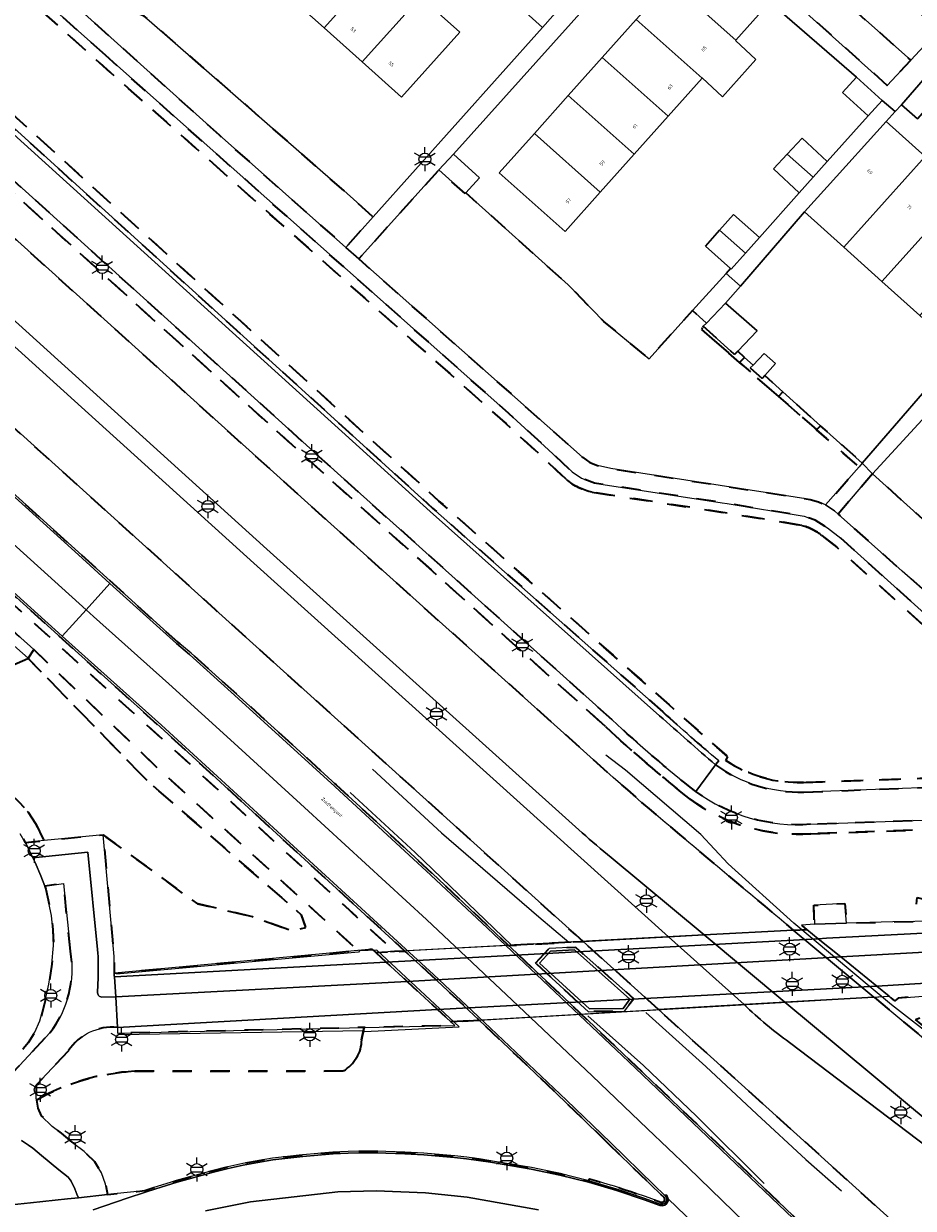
# Model space of a CAD drawing. Extents: x 105780 to 185197, y 477999 to 525027.
# Tile 121 of 562: x 106493 to 106587, y 479197 to 479322. Entities that reach past the tile are written whole.
import ezdxf
from ezdxf.enums import TextEntityAlignment as Align

# ---------------------------------------------------------------- set-up
doc = ezdxf.new("R2010")
doc.units = 0
doc.linetypes.add('XX-HIDDEN', pattern=[4, 2, -2])
for name, color, linetype, lineweight in [('B-GV-GR-MATERIAALGRENS-G', 252, 'XX-HIDDEN', 35), ('B-RO-IE-MEUBILAIR_WEGMEUBILAIR-S', 252, 'Continuous', 25), ('B-RO-IE-TERREINAFSCHEIDING_KUNSTMATIG_HEKWERK-G', 252, 'IE-TERREINAFSCHEIDING-KUNSTMATIG', 18), ('B-RO-IE-TERREINAFSCHEIDING_KUNSTMATIG_SCHUTTING-G', 252, 'IE-TERREINAFSCHEIDING-KUNSTMATIG-DICHT', 18), ('B-WE-GW-WATERGANG_SLOOT_INSTEEK-G', 252, 'Continuous', 30), ('B-WE-KW-KUNSTWERK-GV', 170, 'Continuous', 18), ('B-XX-KG-KADASTRAAL_BEBOUWING-G', 252, 'Continuous', 20), ('B1-WE-IE-MEUBILAIR_WEGMEUBILAIR-G', 7, 'Continuous', 18), ('B1-WE-OG-BEBOUWING-T18', 7, 'Continuous', 18), ('B1-WE-OG-TERREIN_ERF-GV', 252, 'Continuous', 18), ('B1-WE-OG-TOPOGRAFIE-T18', 10, 'Continuous', 18), ('B1-WE-VH-VERHARDING_ASFALT-GV', 252, 'Continuous', 18), ('B1-WE-VH-VERHARDING_BETON-GV', 252, 'Continuous', 18), ('B1-WE-VH-VERHARDING_BETONSTRAATSTEEN-GV', 252, 'Continuous', 18), ('B1-WE-VH-VERHARDING_OPEN-GV', 252, 'Continuous', 18), ('B1-WE-VH-VERHARDING_TEGEL-GV', 252, 'Continuous', 18)]:
    doc.layers.add(name, color=color, linetype=linetype, lineweight=lineweight)
doc.styles.add('NLCS-ISO', font='NLCS-ISO.ttf')
doc.styles.add('NLCS-ISO-M200-T18', font='NLCS-ISO.ttf', dxfattribs={"height": 0.36})
doc.linetypes.add('IE-TERREINAFSCHEIDING-KUNSTMATIG', pattern='A,4,[82,NLCS.SHX,S=0.75,R=90,X=0,Y=0],4,-2', length=10)
doc.linetypes.add('IE-TERREINAFSCHEIDING-KUNSTMATIG-DICHT', pattern='A,8,-1,[82,NLCS.SHX,S=0.75,R=90,X=0,Y=0],-1', length=10)

# ---------------------------------------------------------------- blocks, each defined once
blk = doc.blocks.new('B-SIE-WEG_LICHTMAST-SO')
at = {"ltscale": 0.1}
for p, q in [((0, 1.27), (0, 2.53)), ((-1.1, 0.63), (-2.19, 1.27)), ((1.1, 0.63), (2.19, 1.27)), ((-1.1, -0.63), (-2.19, -1.27)), ((0, -1.27), (0, -2.53)), ((1.1, -0.63), (2.19, -1.27))]:
    blk.add_line(p, q, dxfattribs=at)
at = {"flags": 128}
for points in [[(-1.16, 0.5), (1.16, 0.5)], [(-1.16, -0.5), (1.16, -0.5)]]:
    blk.add_lwpolyline(points, dxfattribs=at)
at = {"ltscale": 0.1}
blk.add_circle((0, 0), 1.27, dxfattribs=at)
at = {"style": 'NLCS-ISO'}
blk.add_attdef('TYPE', text='', height=1.8, dxfattribs=at).set_placement((0, 2.53), align=Align.BOTTOM_CENTER)

msp = doc.modelspace()

# ---------------------------------------------------------------- linework, layer by layer
at = {"layer": 'B-GV-GR-MATERIAALGRENS-G', "flags": 128}
for points in [[(106501.86, 479319), (106492.891, 479327.043), (106444.93, 479370.05), (106441.22, 479373.28), (106440.38, 479373.76), (106438.2, 479374.53), (106432.19, 479376.19), (106430.65, 479376.87), (106429.76, 479377.48), (106417.24, 479388.523), (106412.507, 479387.223), (106413.014, 479386.803), (106448.975, 479354.193)], [(106388.398, 479371.053), (106388.561, 479370.906), (106387.391, 479369.615), (106386.274, 479368.381), (106453.259, 479307.9), (106476.054, 479287.269), (106482.763, 479281.196), (106499, 479266.499), (106509.497, 479256.998), (106510.902, 479255.835), (106516.033, 479251.209), (106521.149, 479246.565), (106526.247, 479241.903), (106531.33, 479237.223), (106536.396, 479232.525), (106542.364, 479226.919), (106544.451, 479224.937), (106552.311, 479225.36)], [(106552.311, 479225.36), (106551.548, 479226.049), (106513.495, 479260.407), (106482.9, 479288.036), (106448.772, 479319.025), (106436.509, 479330.028), (106419.922, 479344.856), (106405.169, 479358.245), (106389.107, 479371.117), (106389.013, 479371.183)], [(106550.521, 479274.198), (106547.999, 479276.588), (106543.801, 479280.417), (106501.194, 479318.254), (106444.268, 479369.301)], [(106444.268, 479369.301), (106501.194, 479318.254), (106543.801, 479280.417), (106547.999, 479276.588), (106550.521, 479274.198)], [(106613.699, 479237.25), (106603.928, 479246.019), (106579.55, 479267.98), (106578.12, 479269.07), (106576.82, 479269.89), (106575.69, 479270.3), (106567.54, 479271.64), (106567.022, 479271.72), (106553.54, 479273.8), (106552.15, 479274.3), (106551.15, 479274.98), (106548.68, 479277.32), (106544.47, 479281.16), (106501.86, 479319)], [(106488.642, 479315.866), (106537.091, 479271.898), (106561.424, 479250.352), (106564.478, 479247.622), (106567.612, 479244.874), (106567.395, 479244.483)], [(106567.395, 479244.483), (106567.612, 479244.874), (106564.478, 479247.622), (106561.424, 479250.352), (106537.091, 479271.898), (106488.642, 479315.866)], [(106476.14, 479314.221), (106522.888, 479271.988), (106555.5, 479242.698), (106556.993, 479241.379), (106558.507, 479240.05)], [(106487.97, 479315.125), (106536.419, 479271.157), (106560.75, 479249.613)], [(106554.695, 479248.064), (106525.698, 479274.106), (106484.304, 479311.514)], [(106484.304, 479311.514), (106525.698, 479274.106), (106554.695, 479248.064)], [(106555.378, 479248.794), (106526.366, 479274.85), (106484.974, 479312.256)], [(106575.436, 479269.328), (106566.869, 479270.732), (106553.292, 479272.826)], [(106553.292, 479272.826), (106566.869, 479270.732), (106575.436, 479269.328)], [(106575.611, 479242.148), (106598.302, 479242.968), (106602.603, 479243.056), (106606.726, 479242.264), (106602.489, 479245.967), (106578.911, 479267.21), (106577.549, 479268.248)], [(106577.549, 479268.248), (106578.911, 479267.21), (106602.489, 479245.967), (106606.726, 479242.264), (106602.603, 479243.056), (106598.302, 479242.968), (106575.611, 479242.148)], [(106506.269, 479242.353), (106493.686, 479255.284), (106491.988, 479254.526)], [(106482.921, 479248.928), (106490.543, 479242.181), (106491.628, 479241.17), (106492.701, 479240.129), (106493.73, 479238.97), (106494.525, 479237.781), (106495.376, 479236.014), (106501.608, 479236.64), (106511.577, 479229.337), (106517.395, 479227.976), (106521.484, 479226.51), (106523.033, 479226.821), (106522.554, 479228.18), (106506.269, 479242.353)], [(106566.643, 479244.444), (106566.321, 479244.012)], [(106575.644, 479241.149), (106598.338, 479241.969)], [(106599.06, 479238.548), (106576.342, 479237.743)], [(106599.104, 479237.549), (106576.377, 479236.744)], [(106576.377, 479236.744), (106599.104, 479237.549)], [(106574.526, 479226.556), (106575.937, 479226.632), (106575.374, 479227.087), (106576.757, 479227.17), (106576.682, 479229.185), (106579.979, 479229.369), (106580.132, 479227.28), (106585.051, 479227.429), (106587.358, 479227.484), (106587.596, 479230.001), (106590.82, 479229.176), (106610.188, 479229.125), (106613.472, 479228.103), (106613.478, 479228.254), (106616.168, 479228.373), (106616.464, 479228.644), (106612.893, 479231.907), (106609.587, 479234.865)], [(106498.162, 479224.325), (106497.441, 479231.486), (106495.448, 479231.203)], [(106495.448, 479231.203), (106495.562, 479230.897), (106496.157, 479228.108), (106496.274, 479226.997), (106496.32, 479226.563), (106496.379, 479224.944), (106496.212, 479222.968), (106495.885, 479220.856), (106495.438, 479218.797), (106494.929, 479216.96), (106494.422, 479215.791), (106493.708, 479214.661), (106493.208, 479214.049), (106490.833, 479211.141), (106487.666, 479207.603), (106487.627, 479207.489), (106487.842, 479207.221), (106488.011, 479207.182), (106488.683, 479207.882), (106495.988, 479215.699)], [(106636.669, 479183.809), (106636.374, 479182.844), (106634.482, 479176.657), (106613.173, 479195.664), (106587.448, 479217.102), (106589.98, 479218.167), (106587.786, 479219.552), (106585.606, 479219.369), (106585.257, 479219.095), (106584.654, 479219.582), (106583.023, 479219.487), (106610.997, 479196.202)], [(106555.054, 479203.945), (106550.411, 479208.42), (106545.746, 479212.874), (106541.334, 479217.047), (106538.354, 479216.873), (106538.767, 479216.492), (106529.202, 479216.271), (106529.139, 479215.995), (106528.908, 479214.974)], [(106528.908, 479214.974), (106529.139, 479215.995), (106529.202, 479216.271), (106503.151, 479215.667), (106503.134, 479215.924), (106503.137, 479216.265)], [(106497.947, 479213.808), (106494.538, 479210.167), (106494.538, 479208.822), (106494.576, 479208.6)], [(106504.937, 479211.638), (106526.995, 479211.674)], [(106526.995, 479211.674), (106504.937, 479211.638)], [(106494.576, 479208.6), (106494.722, 479207.758), (106495.089, 479206.951), (106496.226, 479205.813), (106497.18, 479205.116), (106498.391, 479204.089), (106499.602, 479203.172), (106500.702, 479202.107), (106501.436, 479200.897), (106501.877, 479199.722), (106502.073, 479198.624), (106505.219, 479198.956), (106506.03, 479199.041), (106506.963, 479199.354), (106508.241, 479199.751), (106509.385, 479200.1), (106510.535, 479200.432), (106511.689, 479200.748), (106513.238, 479201.166), (106514.798, 479201.545), (106516.365, 479201.887), (106517.941, 479202.19), (106519.524, 479202.455), (106521.111, 479202.65), (106522.702, 479202.82), (106524.294, 479202.964), (106525.889, 479203.082), (106527.486, 479203.174), (106529.492, 479203.2), (106531.498, 479203.177), (106533.503, 479203.106), (106535.506, 479202.987), (106537.505, 479202.819), (106538.771, 479202.698), (106540.035, 479202.553), (106541.296, 479202.385), (106542.554, 479202.194), (106543.808, 479201.98), (106546.868, 479201.462), (106549.905, 479200.823), (106552.915, 479200.063), (106553.002, 479200.266), (106553.995, 479199.986), (106554.055, 479199.968), (106554.194, 479199.929), (106554.519, 479199.831), (106555.224, 479199.62), (106555.38, 479199.573), (106555.63, 479199.494), (106556.273, 479199.29), (106556.561, 479199.199), (106556.765, 479199.131), (106557.369, 479198.929), (106557.736, 479198.807), (106557.862, 479198.762), (106557.931, 479198.739), (106558.904, 479198.396), (106560.545, 479197.812), (106560.7, 479197.799), (106560.841, 479197.865), (106560.93, 479197.993), (106560.944, 479198.148), (106560.878, 479198.289), (106559.677, 479199.448), (106555.054, 479203.945)]]:
    msp.add_lwpolyline(points, dxfattribs=at)
for points in [[(106447.842, 479302.013), (106380.871, 479362.503), (106381.597, 479360.795), (106451, 479298.112), (106509.012, 479245.724), (106532.408, 479224.289), (106533.486, 479224.347), (106507.628, 479248.038), (106499, 479255.784)], [(106451, 479298.112), (106381.597, 479360.795), (106383.824, 479354.746), (106450.164, 479295.769), (106494.298, 479256.195), (106507.331, 479243.721), (106528.536, 479224.416), (106530.025, 479224.554), (106530.429, 479224.182), (106532.408, 479224.289), (106509.012, 479245.724)], [(106565.948, 479337.197), (106565.049, 479337.983), (106563.74, 479336.53), (106562.683, 479335.356), (106584.455, 479315.819), (106586.93, 479318.48)], [(106512.274, 479317.624), (106505.97, 479323.14), (106504.55, 479323.72), (106502.968, 479325.159), (106502.781, 479324.951), (106500.537, 479326.967), (106500.736, 479327.189), (106500.45, 479327.45), (106501.01, 479328.05), (106497.388, 479332.013), (106494.109, 479328.389), (106513.87, 479310.58), (106527.258, 479298.698), (106530.135, 479301.915), (106527.033, 479304.71)], [(106440.664, 479287.156), (106431.169, 479295.751), (106410.258, 479314.75), (106409, 479315.793), (106408.112, 479316.35), (106407.426, 479316.433), (106406.639, 479316.006), (106405.769, 479315.017), (106401.973, 479310.705), (106403.872, 479309.039), (106407.706, 479313.322), (106408.265, 479313.344), (106444.587, 479280.755), (106462.118, 479264.934), (106477.609, 479251.141), (106489.223, 479240.736), (106491.286, 479238.775), (106492.177, 479237.771), (106492.862, 479236.747), (106493.398, 479235.815), (106495.376, 479236.014), (106494.525, 479237.781), (106493.73, 479238.97), (106492.701, 479240.129), (106491.628, 479241.17), (106490.543, 479242.181), (106482.921, 479248.928), (106479.363, 479252.083), (106473.05, 479257.765)], [(106539.93, 479304.472), (106539.846, 479304.38), (106537.094, 479306.886), (106528.63, 479297.48), (106552.26, 479276.53), (106553.04, 479275.98), (106553.85, 479275.65), (106555.24, 479275.34), (106576.32, 479272.07), (106577.19, 479271.82), (106577.938, 479271.487), (106581.472, 479275.507), (106576.988, 479279.428), (106572.948, 479282.959), (106568.852, 479286.54), (106564.88, 479290.012), (106565, 479290.36), (106565.339, 479290.71), (106565.331, 479290.717), (106563.88, 479292.021), (106559.29, 479286.94), (106554.52, 479290.86), (106550.76, 479294.73)], [(106449.225, 479294.518), (106448.159, 479293.973), (106491.988, 479254.526), (106493.686, 479255.284)], [(106569.37, 479287.082), (106568.658, 479287.723), (106568.33, 479287.38), (106565, 479290.36), (106564.88, 479290.012), (106568.852, 479286.54)], [(106571.509, 479285.158), (106571.23, 479284.85), (106569.97, 479285.96), (106570.27, 479286.272), (106569.37, 479287.082), (106568.852, 479286.54), (106572.948, 479282.959), (106573.413, 479283.445)], [(106573.413, 479283.445), (106572.948, 479282.959), (106576.988, 479279.428), (106577.401, 479279.86)], [(106577.401, 479279.86), (106576.988, 479279.428), (106581.472, 479275.507), (106581.808, 479275.896)], [(106594.88, 479263.97), (106582.898, 479274.779), (106579.264, 479270.514), (106586.04, 479264.48), (106605.408, 479247.553), (106610.502, 479243.148), (106611.726, 479244.469), (106619.167, 479252.673), (106616.49, 479255.068), (106611.615, 479249.62), (106607.94, 479253.03)], [(106494.298, 479256.195), (106493.686, 479255.284), (106506.269, 479242.353), (106522.554, 479228.18), (106523.033, 479226.821), (106521.484, 479226.51), (106517.395, 479227.976), (106511.577, 479229.337), (106501.608, 479236.64), (106502.782, 479223.756), (106502.779, 479222.014), (106502.809, 479222.017), (106524.036, 479223.973), (106528.536, 479224.416), (106507.331, 479243.721)], [(106560.288, 479218.156), (106552.311, 479225.36), (106544.451, 479224.937), (106544.764, 479224.639), (106552.809, 479217.034), (106557.308, 479212.78), (106572.085, 479198.69), (106575.37, 479195.558), (106587.897, 479183.225), (106587.746, 479183.065), (106612.479, 479167.672), (106613.814, 479169.851), (106588.07, 479193.05)], [(106530.429, 479224.182), (106531.505, 479223.189), (106533.73, 479221.137), (106536.949, 479218.169), (106538.354, 479216.873), (106541.334, 479217.047), (106540.726, 479217.621), (106540.279, 479218.043), (106536.356, 479221.717), (106533.486, 479224.347), (106532.408, 479224.289)], [(106547.303, 479223.057), (106548.735, 479224.624), (106551.506, 479224.766), (106557.679, 479219.296), (106556.686, 479217.991), (106552.882, 479217.938)]]:
    msp.add_lwpolyline(points, close=True, dxfattribs=at)
for points in [[(106553.292, 479272.826, -0.1262659), (106550.521, 479274.198)], [(106550.521, 479274.198, 0.1262659), (106553.292, 479272.826)], [(106577.549, 479268.248, 0.1079925), (106575.436, 479269.328)], [(106575.436, 479269.328, -0.1079925), (106577.549, 479268.248)], [(106560.75, 479249.613, 0.0097569), (106566.643, 479244.444)], [(106563.625, 479240.401, -0.0216337), (106554.695, 479248.064)], [(106554.695, 479248.064, 0.0216337), (106563.625, 479240.401)], [(106564.215, 479241.208, -0.0214948), (106555.378, 479248.794)], [(106566.321, 479244.012, 0.1670322), (106575.644, 479241.149)], [(106567.395, 479244.483, 0.1561385), (106575.611, 479242.148)], [(106575.611, 479242.148, -0.1561385), (106567.395, 479244.483)], [(106576.377, 479236.744, -0.1777734), (106563.625, 479240.401)], [(106563.625, 479240.401, 0.1777734), (106576.377, 479236.744)], [(106576.342, 479237.743, -0.1781875), (106564.215, 479241.208)], [(106558.507, 479240.05, 0.0017319), (106574.526, 479226.556)], [(106495.988, 479215.699, 0.21168), (106498.162, 479224.325)], [(106503.137, 479216.265, 0.281214), (106497.947, 479213.808)], [(106526.995, 479211.674, 0.2560811), (106528.908, 479214.974)], [(106528.908, 479214.974, -0.2560811), (106526.995, 479211.674)], [(106494.576, 479208.6, -0.1197814), (106504.937, 479211.638)], [(106504.937, 479211.638, 0.1197814), (106494.576, 479208.6)]]:
    msp.add_lwpolyline(points, format="xyb", dxfattribs=at)
at = {"layer": 'B-RO-IE-TERREINAFSCHEIDING_KUNSTMATIG_HEKWERK-G', "flags": 128}
msp.add_lwpolyline([(106503.263, 479215.518), (106529.101, 479215.938), (106529.24, 479215.831), (106539.236, 479216.334), (106530.515, 479224.427), (106528.714, 479224.36), (106528.584, 479224.213), (106503.022, 479221.898)], dxfattribs=at)
at = {"layer": 'B-RO-IE-TERREINAFSCHEIDING_KUNSTMATIG_SCHUTTING-G', "flags": 128}
for points in [[(106613.513, 479227.557), (106613.56, 479227.829), (106613.472, 479228.103), (106587.358, 479227.484), (106585.051, 479227.429), (106580.132, 479227.28), (106576.757, 479227.17), (106575.374, 479227.087), (106575.937, 479226.632), (106577.148, 479225.652), (106578.032, 479225.7)], [(106531.505, 479223.189), (106577.148, 479225.652), (106575.937, 479226.632), (106574.526, 479226.556), (106565.105, 479226.049), (106530.429, 479224.182)], [(106530.429, 479224.182), (106530.025, 479224.554), (106528.536, 479224.416), (106524.036, 479223.973), (106502.809, 479222.017), (106502.779, 479222.014), (106502.78, 479221.734), (106502.816, 479221.625), (106531.505, 479223.189)], [(106547.303, 479223.057), (106552.882, 479217.938), (106556.686, 479217.991), (106557.679, 479219.296), (106551.506, 479224.766), (106548.735, 479224.624)], [(106547.727, 479223.076), (106548.873, 479224.33), (106551.399, 479224.46), (106557.272, 479219.257), (106556.536, 479218.289), (106552.997, 479218.24)], [(106613.85, 479221.738), (106613.823, 479222.028), (106613.809, 479222.363), (106613.81, 479222.517), (106583.343, 479220.642), (106584.654, 479219.582), (106585.257, 479219.095), (106585.606, 479219.369), (106587.786, 479219.552)], [(106536.949, 479218.169), (106538.354, 479216.873), (106584.654, 479219.582), (106583.343, 479220.642)], [(106536.949, 479218.169), (106503.137, 479216.265), (106503.134, 479215.924), (106503.151, 479215.667), (106529.202, 479216.271), (106538.767, 479216.492), (106538.354, 479216.873)]]:
    msp.add_lwpolyline(points, close=True, dxfattribs=at)
at = {"layer": 'B-WE-GW-WATERGANG_SLOOT_INSTEEK-G', "flags": 128}
msp.add_lwpolyline([(106383.824, 479354.746), (106379.788, 479354.665), (106447.685, 479293.421), (106448.159, 479293.973), (106449.225, 479294.518), (106493.686, 479255.284), (106494.298, 479256.195), (106450.164, 479295.769)], close=True, dxfattribs=at)
at = {"layer": 'B-WE-KW-KUNSTWERK-GV', "flags": 128}
msp.add_lwpolyline([(106530.429, 479224.182), (106531.505, 479223.189), (106533.73, 479221.137), (106536.949, 479218.169), (106538.354, 479216.873), (106541.639, 479217.065), (106551.903, 479217.666), (106560.288, 479218.156), (106569.346, 479218.686), (106573.645, 479218.938), (106583.023, 479219.487), (106584.654, 479219.582), (106583.343, 479220.642), (106579.529, 479223.727), (106577.148, 479225.652), (106575.937, 479226.632), (106574.526, 479226.556), (106565.105, 479226.049), (106561.357, 479225.847), (106552.311, 479225.36), (106544.451, 479224.937), (106533.811, 479224.364), (106532.408, 479224.289)], close=True, dxfattribs=at)
at = {"layer": 'B-XX-KG-KADASTRAAL_BEBOUWING-G', "flags": 128}
for points in [[(106531.15, 479328.796), (106527.142, 479332.398), (106520.952, 479325.511), (106524.96, 479321.909)], [(106565.219, 479330.979), (106561.504, 479326.813), (106568.463, 479320.609), (106572.033, 479324.614), (106572.177, 479324.775)], [(106535.158, 479325.194), (106531.15, 479328.796), (106524.96, 479321.909), (106528.968, 479318.307)], [(106561.504, 479326.813), (106557.923, 479322.796), (106564.881, 479316.592), (106564.894, 479316.607), (106567.044, 479314.602), (106570.577, 479318.564), (106568.427, 479320.568), (106568.463, 479320.609)], [(106535.158, 479325.194), (106528.968, 479318.307), (106533.125, 479314.572), (106539.314, 479321.459)], [(106557.923, 479322.796), (106554.341, 479318.779), (106561.3, 479312.575), (106564.881, 479316.592)], [(106554.341, 479318.779), (106550.76, 479314.762), (106557.718, 479308.558), (106561.3, 479312.575)], [(106581.206, 479316.699), (106579.722, 479315.07), (106582.429, 479312.603), (106583.913, 479314.231)], [(106588.251, 479316.418), (106585.938, 479313.774), (106587.64, 479312.283), (106589.954, 479314.926)], [(106550.76, 479314.762), (106547.178, 479310.745), (106554.137, 479304.541), (106557.718, 479308.558)], [(106588.46, 479308.3), (106584.326, 479312.018), (106578.113, 479305.112), (106575.721, 479302.453), (106579.855, 479298.735)], [(106547.178, 479310.745), (106543.464, 479306.579), (106550.423, 479300.375), (106554.137, 479304.541)], [(106573.889, 479308.56), (106576.633, 479306.114), (106578.11, 479307.772), (106575.458, 479310.244)], [(106538.617, 479308.559), (106537.094, 479306.886), (106539.846, 479304.38), (106539.93, 479304.472), (106541.37, 479306.052)], [(106573.889, 479308.56), (106572.433, 479306.998), (106575.159, 479304.459), (106576.633, 479306.114)], [(106592.495, 479304.67), (106588.46, 479308.3), (106579.855, 479298.735), (106583.894, 479295.101)], [(106596.489, 479301.077), (106592.495, 479304.67), (106583.894, 479295.101), (106587.883, 479291.512)], [(106566.734, 479300.519), (106569.468, 479298.081), (106570.943, 479299.738), (106568.206, 479302.173)], [(106566.734, 479300.519), (106565.238, 479298.837), (106567.898, 479296.469), (106567.974, 479296.402), (106569.468, 479298.081)], [(106567.36, 479292.8), (106565.339, 479290.71), (106565, 479290.36), (106568.33, 479287.38), (106568.658, 479287.723), (106570.71, 479289.87)], [(106572.66, 479286.43), (106571.43, 479287.48), (106570.27, 479286.272), (106569.97, 479285.96), (106571.23, 479284.85), (106571.509, 479285.158)]]:
    msp.add_lwpolyline(points, close=True, dxfattribs=at)
at = {"layer": 'B1-WE-IE-MEUBILAIR_WEGMEUBILAIR-G', "flags": 128}
for points in [[(106607.366, 479200.902), (106598.682, 479207.971), (106584.882, 479218.674), (106574.582, 479227.291), (106567.648, 479233.552), (106564.753, 479236.648), (106556.81, 479243.448), (106554.723, 479245.063)], [(106530.084, 479243.582), (106537.355, 479236.85), (106547.654, 479227.964), (106550.799, 479225.279)], [(106527.728, 479241.092), (106534.594, 479234.764), (106544.742, 479224.953)], [(106558.964, 479217.866), (106565.292, 479212.144), (106570.677, 479207.095), (106575.861, 479202.316), (106579.631, 479199.017)], [(106552.804, 479217.513), (106558.695, 479212.262), (106564.316, 479206.91), (106571.452, 479199.775)]]:
    msp.add_lwpolyline(points, dxfattribs=at)
at = {"layer": 'B1-WE-OG-TERREIN_ERF-GV', "flags": 128}
for points in [[(106561.626, 479334.182), (106538.617, 479308.559), (106541.37, 479306.052), (106539.93, 479304.472), (106550.76, 479294.73), (106554.52, 479290.86), (106559.29, 479286.94), (106563.88, 479292.021), (106567.418, 479295.937), (106567.898, 479296.469), (106565.238, 479298.837), (106566.734, 479300.519), (106568.206, 479302.173), (106570.943, 479299.738), (106575.159, 479304.459), (106572.433, 479306.998), (106573.889, 479308.56), (106575.458, 479310.244), (106578.11, 479307.772), (106582.429, 479312.603), (106579.722, 479315.07), (106581.206, 479316.699), (106572.033, 479324.614), (106568.463, 479320.609), (106568.427, 479320.568), (106570.577, 479318.564), (106567.044, 479314.602), (106564.894, 479316.607), (106564.881, 479316.592), (106561.3, 479312.575), (106557.718, 479308.558), (106554.137, 479304.541), (106550.423, 479300.375), (106543.464, 479306.579), (106547.178, 479310.745), (106550.76, 479314.762), (106554.341, 479318.779), (106557.923, 479322.796)], [(106535.158, 479325.194), (106539.314, 479321.459), (106533.125, 479314.572), (106528.968, 479318.307), (106524.96, 479321.909), (106520.952, 479325.511)], [(106505.97, 479323.14), (106512.274, 479317.624), (106527.033, 479304.71), (106530.135, 479301.915), (106548.025, 479321.924), (106545.911, 479323.851)]]:
    msp.add_lwpolyline(points, dxfattribs=at)
for points in [[(106589.77, 479318.09), (106588.251, 479316.418), (106589.954, 479314.926), (106587.64, 479312.283), (106585.938, 479313.774), (106585.297, 479313.076), (106584.326, 479312.018), (106588.46, 479308.3), (106592.495, 479304.67), (106596.489, 479301.077), (106600.666, 479297.32), (106602.223, 479299.057), (106600.589, 479300.537), (106603.046, 479303.252), (106604.681, 479301.772), (106606.12, 479303.414)], [(106585.297, 479313.076), (106583.913, 479314.231), (106582.429, 479312.603), (106578.11, 479307.772), (106576.633, 479306.114), (106575.159, 479304.459), (106570.943, 479299.738), (106569.468, 479298.081), (106567.974, 479296.402), (106567.898, 479296.469), (106567.418, 479295.937), (106568.933, 479294.602), (106575.721, 479302.453), (106578.113, 479305.112), (106584.326, 479312.018)], [(106587.883, 479291.512), (106583.894, 479295.101), (106579.855, 479298.735), (106575.721, 479302.453), (106568.933, 479294.602), (106567.36, 479292.8), (106570.71, 479289.87), (106568.658, 479287.723), (106569.37, 479287.082), (106570.27, 479286.272), (106571.43, 479287.48), (106572.66, 479286.43), (106571.509, 479285.158), (106573.413, 479283.445), (106577.401, 479279.86), (106581.808, 479275.896), (106592.061, 479287.753)], [(106599.976, 479293.612), (106601.383, 479295.237), (106599.951, 479296.525), (106594.454, 479290.413), (106592.061, 479287.753), (106581.808, 479275.896), (106582.898, 479274.779), (106589.709, 479282.217), (106595.903, 479289.139), (106597.47, 479290.899)], [(106568.933, 479294.602), (106567.418, 479295.937), (106563.88, 479292.021), (106565.331, 479290.717), (106565.339, 479290.71), (106567.36, 479292.8)], [(106597.877, 479274.91), (106593.853, 479278.51), (106589.709, 479282.217), (106582.898, 479274.779), (106594.88, 479263.97), (106607.94, 479253.03), (106611.615, 479249.62), (106616.49, 479255.068), (106618.075, 479256.84), (106613.916, 479260.561), (106609.906, 479264.149), (106608.124, 479262.157), (106604.115, 479265.743), (106605.897, 479267.735), (106601.887, 479271.322)], [(106582.898, 479274.779), (106581.808, 479275.896), (106581.472, 479275.507), (106577.938, 479271.487), (106578.86, 479270.85), (106579.264, 479270.514)]]:
    msp.add_lwpolyline(points, close=True, dxfattribs=at)
at = {"layer": 'B1-WE-VH-VERHARDING_ASFALT-GV', "flags": 128}
for points in [[(106472.457, 479318.462), (106449.262, 479342.945), (106418.139, 479371.212), (106401.989, 479385.88), (106399.948, 479387.743), (106396.124, 479383.126), (106393.725, 479380.23), (106395.161, 479378.922), (106441.015, 479337.388), (106518.909, 479266.806), (106552.218, 479236.844)], [(106605.408, 479247.553), (106586.04, 479264.48), (106579.264, 479270.514), (106578.86, 479270.85), (106577.938, 479271.487), (106577.19, 479271.82), (106576.32, 479272.07), (106555.24, 479275.34), (106553.85, 479275.65), (106553.04, 479275.98), (106552.26, 479276.53), (106528.63, 479297.48), (106527.258, 479298.698), (106513.87, 479310.58), (106494.109, 479328.389)], [(106492.891, 479327.043), (106501.86, 479319), (106544.47, 479281.16), (106548.68, 479277.32), (106551.15, 479274.98), (106552.15, 479274.3), (106553.54, 479273.8), (106567.022, 479271.72), (106567.54, 479271.64), (106575.69, 479270.3), (106576.82, 479269.89), (106578.12, 479269.07), (106579.55, 479267.98), (106603.928, 479246.019)], [(106558.507, 479240.05), (106556.993, 479241.379), (106555.5, 479242.698), (106522.888, 479271.988), (106476.14, 479314.221)], [(106560.398, 479249.205), (106536.167, 479270.776), (106487.648, 479314.724)], [(106484.974, 479312.256), (106526.366, 479274.85), (106555.378, 479248.794)], [(106564.215, 479241.208), (106566.321, 479244.012)], [(106555.277, 479234.218), (106565.105, 479226.049), (106574.526, 479226.556)], [(106610.997, 479196.202), (106583.023, 479219.487), (106573.645, 479218.938), (106607.673, 479190.631), (106609.546, 479189.007), (106610.654, 479188.052), (106615.194, 479184.09), (106636.5, 479164.933)], [(106569.346, 479218.686), (106560.288, 479218.156), (106588.07, 479193.05), (106613.814, 479169.851), (106620.224, 479164.03), (106628.407, 479156.299), (106640.583, 479144.795), (106658.19, 479128.161)], [(106598.048, 479196.537), (106574.122, 479214.683)]]:
    msp.add_lwpolyline(points, dxfattribs=at)
for points in [[(106439.464, 479336.033), (106393.826, 479377.305), (106392.48, 479378.553), (106390.289, 479376.326), (106386.782, 479372.76), (106389.013, 479371.183), (106389.107, 479371.117), (106405.169, 479358.245), (106419.922, 479344.856), (106436.509, 479330.028), (106448.772, 479319.025), (106482.9, 479288.036), (106513.495, 479260.407), (106551.548, 479226.049), (106552.311, 479225.36), (106561.357, 479225.847), (106517.545, 479265.326)], [(106574.526, 479226.556), (106565.105, 479226.049), (106573.645, 479218.938), (106583.023, 479219.487)], [(106613.617, 479225.638), (106613.513, 479227.557), (106578.032, 479225.7), (106577.148, 479225.652), (106579.529, 479223.727)], [(106531.505, 479223.189), (106533.73, 479221.137), (106579.529, 479223.727), (106577.148, 479225.652)], [(106561.357, 479225.847), (106552.311, 479225.36), (106560.288, 479218.156), (106569.346, 479218.686)], [(106613.617, 479225.638), (106579.529, 479223.727), (106583.343, 479220.642), (106613.81, 479222.517)], [(106533.73, 479221.137), (106531.505, 479223.189), (106502.816, 479221.625), (106502.95, 479219.517)], [(106533.73, 479221.137), (106536.949, 479218.169), (106583.343, 479220.642), (106579.529, 479223.727)], [(106533.73, 479221.137), (106502.95, 479219.517), (106503.137, 479216.265), (106536.949, 479218.169)]]:
    msp.add_lwpolyline(points, close=True, dxfattribs=at)
at = {"layer": 'B1-WE-VH-VERHARDING_ASFALT-GV'}
for points in [[(106566.321, 479244.012, -0.0037856), (106560.398, 479249.205)], [(106555.378, 479248.794, 0.0214948), (106564.215, 479241.208)], [(106574.526, 479226.556, -0.0017319), (106558.507, 479240.05)], [(106552.218, 479236.844, 0.0051117), (106555.277, 479234.218)], [(106574.122, 479214.683, -0.0369008), (106569.346, 479218.686)]]:
    msp.add_lwpolyline(points, format="xyb", dxfattribs=at)
at = {"layer": 'B1-WE-VH-VERHARDING_BETON-GV', "flags": 128}
for points in [[(106453.11, 479307.738), (106450.544, 479304.95), (106499.815, 479260.402), (106502.332, 479263.187), (106499, 479266.203), (106453.861, 479307.06)], [(106450.544, 479304.95), (106447.991, 479302.176), (106497.298, 479257.619), (106499.815, 479260.402)], [(106502.332, 479263.187), (106499.815, 479260.402), (106500.605, 479259.688), (106508.544, 479252.581), (106515.472, 479246.314), (106522.9, 479239.532), (106535.776, 479227.684), (106544.836, 479219.155), (106553.266, 479211.162), (106559.129, 479205.578), (106563.403, 479201.471), (106572.976, 479192.196), (106575.241, 479195.377), (106557.104, 479212.672), (106542.212, 479226.759), (106536.247, 479232.363), (106531.182, 479237.06), (106526.101, 479241.738), (106521.003, 479246.399), (106515.889, 479251.043), (106510.759, 479255.668), (106509.353, 479256.832)]]:
    msp.add_lwpolyline(points, close=True, dxfattribs=at)
for points in [[(106453.861, 479307.06), (106499, 479266.203), (106502.332, 479263.187), (106509.353, 479256.832), (106510.759, 479255.668), (106515.889, 479251.043), (106521.003, 479246.399), (106526.101, 479241.738), (106531.182, 479237.06), (106536.247, 479232.363), (106542.212, 479226.759), (106557.104, 479212.672), (106575.241, 479195.377)], [(106575.37, 479195.558), (106572.085, 479198.69), (106557.308, 479212.78), (106552.809, 479217.034), (106544.764, 479224.639), (106544.451, 479224.937), (106542.364, 479226.919), (106536.396, 479232.525), (106531.33, 479237.223), (106526.247, 479241.903), (106521.149, 479246.565), (106516.033, 479251.209), (106510.902, 479255.835), (106509.497, 479256.998), (106499, 479266.499), (106482.763, 479281.196)], [(106572.976, 479192.196), (106563.403, 479201.471), (106559.129, 479205.578), (106553.266, 479211.162), (106544.836, 479219.155), (106535.776, 479227.684), (106522.9, 479239.532), (106515.472, 479246.314), (106508.544, 479252.581), (106500.605, 479259.688), (106499.815, 479260.402), (106497.298, 479257.619), (106499, 479256.081), (106507.776, 479248.201), (106536.506, 479221.879), (106541.212, 479217.467), (106545.897, 479213.034), (106550.562, 479208.579), (106555.206, 479204.103), (106559.83, 479199.606), (106560.935, 479198.54), (106561.151, 479198.54), (106561.314, 479198.174), (106570.342, 479189.448)], [(106570.342, 479189.448), (106561.314, 479198.174), (106561.291, 479197.904), (106561.162, 479197.665), (106560.95, 479197.497), (106560.688, 479197.426), (106560.42, 479197.464), (106558.78, 479198.048), (106555.846, 479199.042), (106552.875, 479199.919), (106549.872, 479200.677), (106546.84, 479201.315), (106543.786, 479201.832), (106542.532, 479202.036), (106541.275, 479202.218), (106540.015, 479202.38), (106538.753, 479202.52), (106537.488, 479202.64), (106535.494, 479202.807), (106533.497, 479202.927), (106531.497, 479202.997), (106529.496, 479203.02), (106527.495, 479202.994), (106525.902, 479202.902), (106524.311, 479202.784), (106522.722, 479202.641), (106521.135, 479202.472), (106519.552, 479202.277), (106517.973, 479202.013), (106516.402, 479201.711), (106514.838, 479201.37), (106513.283, 479200.991), (106511.738, 479200.575), (106510.593, 479200.259), (106509.452, 479199.926), (106508.317, 479199.575), (106507.187, 479199.207), (106506.086, 479198.874), (106504.145, 479198.223), (106500.582, 479196.991)], [(106500.582, 479196.991), (106504.145, 479198.223), (106506.086, 479198.874), (106506.03, 479199.041), (106505.219, 479198.956), (106502.073, 479198.624), (106499.012, 479198.281), (106497.85, 479198.156), (106493.951, 479197.739), (106490.562, 479197.38), (106484.153, 479192.236)], [(106547.611, 479196.984), (106540.091, 479198.324), (106535.655, 479198.782), (106530.468, 479199.006), (106526.415, 479198.911), (106517.197, 479197.86), (106512.442, 479196.909)], [(106512.442, 479196.909), (106517.197, 479197.86), (106526.415, 479198.911), (106530.468, 479199.006), (106535.655, 479198.782), (106540.091, 479198.324), (106547.611, 479196.984)]]:
    msp.add_lwpolyline(points, dxfattribs=at)
at = {"layer": 'B1-WE-VH-VERHARDING_BETONSTRAATSTEEN-GV', "flags": 128}
for points in [[(106395.161, 479378.922), (106393.826, 479377.305), (106439.464, 479336.033), (106517.545, 479265.326), (106561.357, 479225.847), (106565.105, 479226.049), (106555.277, 479234.218)], [(106552.218, 479236.844), (106518.909, 479266.806), (106441.015, 479337.388), (106395.161, 479378.922)], [(106447.842, 479302.013), (106499, 479255.784), (106507.628, 479248.038), (106533.486, 479224.347), (106536.356, 479221.717), (106540.279, 479218.043), (106540.726, 479217.621), (106541.334, 479217.047), (106545.746, 479212.874), (106550.411, 479208.42), (106555.054, 479203.945), (106559.677, 479199.448), (106560.878, 479198.289), (106560.944, 479198.148), (106560.93, 479197.993), (106560.841, 479197.865), (106560.7, 479197.799), (106560.545, 479197.812), (106558.904, 479198.396), (106557.931, 479198.739), (106557.862, 479198.762), (106557.736, 479198.807), (106557.369, 479198.929), (106556.765, 479199.131), (106556.561, 479199.199), (106556.273, 479199.29), (106555.63, 479199.494), (106555.38, 479199.573), (106555.224, 479199.62), (106554.519, 479199.831), (106554.194, 479199.929), (106554.055, 479199.968), (106553.995, 479199.986), (106553.002, 479200.266), (106552.915, 479200.063), (106555.892, 479199.185), (106558.831, 479198.189), (106560.471, 479197.605), (106560.742, 479197.583), (106560.987, 479197.701), (106561.14, 479197.926), (106561.158, 479198.197), (106561.038, 479198.441), (106560.935, 479198.54), (106559.83, 479199.606), (106555.206, 479204.103), (106550.562, 479208.579), (106545.897, 479213.034), (106541.212, 479217.467), (106536.506, 479221.879), (106507.776, 479248.201), (106499, 479256.081), (106497.298, 479257.619), (106447.991, 479302.176)], [(106493.208, 479214.049), (106493.708, 479214.661), (106494.422, 479215.791), (106494.929, 479216.96), (106495.438, 479218.797), (106495.885, 479220.856), (106496.212, 479222.968), (106496.379, 479224.944), (106496.32, 479226.563), (106496.274, 479226.997), (106496.157, 479228.108), (106495.562, 479230.897), (106495.448, 479231.203), (106495.043, 479232.294), (106494.441, 479233.703), (106494.195, 479234.207), (106493.482, 479235.67), (106493.398, 479235.815), (106492.862, 479236.747)], [(106573.645, 479218.938), (106569.346, 479218.686)], [(106636.5, 479164.933), (106615.194, 479184.09), (106610.654, 479188.052), (106609.546, 479189.007), (106607.673, 479190.631), (106573.645, 479218.938)], [(106574.122, 479214.683), (106598.048, 479196.537)]]:
    msp.add_lwpolyline(points, dxfattribs=at)
for points in [[(106568.948, 479340.458), (106565.948, 479337.197), (106586.93, 479318.48), (106589.33, 479321.06), (106589.7, 479321.28), (106590, 479321.31), (106590.393, 479321.202), (106578.522, 479331.861)], [(106575.937, 479226.632), (106574.526, 479226.556), (106583.023, 479219.487), (106584.654, 479219.582), (106583.343, 479220.642), (106579.529, 479223.727), (106577.148, 479225.652)], [(106565.105, 479226.049), (106561.357, 479225.847), (106569.346, 479218.686), (106573.645, 479218.938)], [(106506.03, 479199.041), (106506.086, 479198.874), (106507.187, 479199.207), (106508.317, 479199.575), (106509.452, 479199.926), (106510.593, 479200.259), (106511.738, 479200.575), (106513.283, 479200.991), (106514.838, 479201.37), (106516.402, 479201.711), (106517.973, 479202.013), (106519.552, 479202.277), (106521.135, 479202.472), (106522.722, 479202.641), (106524.311, 479202.784), (106525.902, 479202.902), (106527.495, 479202.994), (106529.496, 479203.02), (106531.497, 479202.997), (106533.497, 479202.927), (106535.494, 479202.807), (106537.488, 479202.64), (106538.753, 479202.52), (106540.015, 479202.38), (106541.275, 479202.218), (106542.532, 479202.036), (106543.786, 479201.832), (106546.84, 479201.315), (106549.872, 479200.677), (106552.875, 479199.919), (106555.846, 479199.042), (106558.78, 479198.048), (106560.42, 479197.464), (106560.688, 479197.426), (106560.95, 479197.497), (106561.162, 479197.665), (106561.291, 479197.904), (106561.314, 479198.174), (106561.151, 479198.54), (106560.935, 479198.54), (106561.038, 479198.441), (106561.158, 479198.197), (106561.14, 479197.926), (106560.987, 479197.701), (106560.742, 479197.583), (106560.471, 479197.605), (106558.831, 479198.189), (106555.892, 479199.185), (106552.915, 479200.063), (106549.905, 479200.823), (106546.868, 479201.462), (106543.808, 479201.98), (106542.554, 479202.194), (106541.296, 479202.385), (106540.035, 479202.553), (106538.771, 479202.698), (106537.505, 479202.819), (106535.506, 479202.987), (106533.503, 479203.106), (106531.498, 479203.177), (106529.492, 479203.2), (106527.486, 479203.174), (106525.889, 479203.082), (106524.294, 479202.964), (106522.702, 479202.82), (106521.111, 479202.65), (106519.524, 479202.455), (106517.941, 479202.19), (106516.365, 479201.887), (106514.798, 479201.545), (106513.238, 479201.166), (106511.689, 479200.748), (106510.535, 479200.432), (106509.385, 479200.1), (106508.241, 479199.751), (106506.963, 479199.354)]]:
    msp.add_lwpolyline(points, close=True, dxfattribs=at)
at = {"layer": 'B1-WE-VH-VERHARDING_BETONSTRAATSTEEN-GV'}
for points in [[(106555.277, 479234.218, -0.0051117), (106552.218, 479236.844)], [(106569.346, 479218.686, 0.0369008), (106574.122, 479214.683)]]:
    msp.add_lwpolyline(points, format="xyb", dxfattribs=at)
at = {"layer": 'B1-WE-VH-VERHARDING_OPEN-GV', "flags": 128}
for points in [[(106487.648, 479314.724), (106536.167, 479270.776), (106560.398, 479249.205)], [(106560.75, 479249.613), (106536.419, 479271.157), (106487.97, 479315.125)], [(106566.321, 479244.012), (106566.643, 479244.444)]]:
    msp.add_lwpolyline(points, dxfattribs=at)
at = {"layer": 'B1-WE-VH-VERHARDING_OPEN-GV'}
for points in [[(106560.398, 479249.205, 0.0037856), (106566.321, 479244.012)], [(106566.643, 479244.444, -0.0097569), (106560.75, 479249.613)]]:
    msp.add_lwpolyline(points, format="xyb", dxfattribs=at)
at = {"layer": 'B1-WE-VH-VERHARDING_OPEN-GV', "flags": 128}
for points in [[(106576.757, 479227.17), (106580.132, 479227.28), (106579.979, 479229.369), (106576.682, 479229.185)], [(106547.727, 479223.076), (106552.997, 479218.24), (106556.536, 479218.289), (106557.272, 479219.257), (106551.399, 479224.46), (106548.873, 479224.33)]]:
    msp.add_lwpolyline(points, close=True, dxfattribs=at)
at = {"layer": 'B1-WE-VH-VERHARDING_TEGEL-GV', "flags": 128}
msp.add_lwpolyline([(106561.626, 479334.182), (106560.156, 479335.492), (106549.13, 479323.16), (106548.025, 479321.924), (106530.135, 479301.915), (106527.258, 479298.698), (106528.63, 479297.48), (106537.094, 479306.886), (106538.617, 479308.559)], close=True, dxfattribs=at)
for points in [[(106589.33, 479321.06), (106586.93, 479318.48), (106584.455, 479315.819), (106562.683, 479335.356)], [(106572.033, 479324.614), (106581.206, 479316.699), (106583.913, 479314.231), (106585.297, 479313.076), (106585.938, 479313.774), (106588.251, 479316.418)], [(106545.911, 479323.851), (106548.025, 479321.924), (106549.13, 479323.16)], [(106566.321, 479244.012), (106564.215, 479241.208)], [(106598.338, 479241.969), (106575.644, 479241.149)], [(106576.342, 479237.743), (106599.06, 479238.548)], [(106501.608, 479236.64), (106495.376, 479236.014), (106493.398, 479235.815), (106493.482, 479235.67), (106494.195, 479234.207), (106500.016, 479234.779), (106501.033, 479224.508)], [(106501.47, 479219.478), (106502.95, 479219.517), (106502.816, 479221.625), (106502.78, 479221.734), (106502.779, 479222.014), (106502.782, 479223.756), (106501.608, 479236.64)], [(106500.016, 479234.779), (106494.195, 479234.207), (106494.441, 479233.703), (106495.043, 479232.294), (106495.448, 479231.203), (106497.441, 479231.486), (106498.162, 479224.325)], [(106501.033, 479224.508), (106500.016, 479234.779)], [(106501.084, 479221.502), (106501.031, 479220.011)], [(106501.031, 479220.011), (106501.084, 479221.502)], [(106503.137, 479216.265), (106502.95, 479219.517), (106501.47, 479219.478)], [(106495.988, 479215.699), (106488.683, 479207.882)], [(106492.979, 479204.327), (106493.749, 479203.832), (106494.19, 479203.502), (106495.125, 479202.75), (106496.923, 479201.245), (106497.914, 479200.456), (106498.226, 479200.016), (106498.629, 479199.227), (106498.85, 479198.64), (106499.012, 479198.281), (106502.073, 479198.624), (106501.877, 479199.722), (106501.436, 479200.897), (106500.702, 479202.107), (106499.602, 479203.172), (106498.391, 479204.089), (106497.18, 479205.116), (106496.226, 479205.813), (106495.089, 479206.951), (106494.722, 479207.758), (106494.576, 479208.6), (106494.538, 479208.822), (106494.538, 479210.167), (106497.947, 479213.808)], [(106490.562, 479197.38), (106493.951, 479197.739), (106497.85, 479198.156), (106499.012, 479198.281), (106498.85, 479198.64), (106498.629, 479199.227), (106498.226, 479200.016), (106497.914, 479200.456), (106496.923, 479201.245), (106495.125, 479202.75), (106494.19, 479203.502), (106493.749, 479203.832), (106492.979, 479204.327)]]:
    msp.add_lwpolyline(points, dxfattribs=at)
at = {"layer": 'B1-WE-VH-VERHARDING_TEGEL-GV'}
for points in [[(106575.644, 479241.149, -0.1670322), (106566.321, 479244.012)], [(106564.215, 479241.208, 0.1781875), (106576.342, 479237.743)], [(106498.162, 479224.325, -0.21168), (106495.988, 479215.699)], [(106501.033, 479224.508, -0.0316057), (106501.084, 479221.502)], [(106501.084, 479221.502, 0.0316057), (106501.033, 479224.508)], [(106501.031, 479220.011, 0.4363125), (106501.47, 479219.478)], [(106501.47, 479219.478, -0.4363125), (106501.031, 479220.011)], [(106497.947, 479213.808, -0.281214), (106503.137, 479216.265)]]:
    msp.add_lwpolyline(points, format="xyb", dxfattribs=at)

# ---------------------------------------------------------------- block references
at = {"layer": 'B-RO-IE-MEUBILAIR_WEGMEUBILAIR-S', "xscale": 0.5, "yscale": 0.5, "zscale": 0.5}
for p in [(106535.616, 479308.026), (106501.531, 479296.566), (106523.669, 479276.644), (106512.693, 479271.338), (106545.903, 479256.659), (106536.836, 479249.421), (106567.982, 479238.467), (106494.345, 479234.926), (106559.001, 479229.658), (106574.134, 479224.545), (106557.12, 479223.72), (106574.421, 479220.872), (106579.702, 479221.148), (106496.086, 479219.663), (106523.445, 479215.484), (106503.572, 479215.01), (106494.981, 479209.673), (106585.875, 479207.301), (106498.669, 479204.686), (106544.255, 479202.467), (106511.518, 479201.252)]:
    msp.add_blockref('B-SIE-WEG_LICHTMAST-SO', p, dxfattribs=at)

# ---------------------------------------------------------------- texts
at = {"layer": 'B1-WE-OG-BEBOUWING-T18', "style": 'NLCS-ISO-M200-T18'}
for s, rotation, p in [('53', 318.1, (106528.049, 479321.687)), ('65', 48.2, (106565.087, 479319.679)), ('55', 318.1, (106532.057, 479318.085)), ('63', 48.2, (106561.505, 479315.662)), ('61', 48.2, (106557.8, 479311.506)), ('59', 48.2, (106554.343, 479307.628)), ('69', 318, (106582.616, 479306.697)), ('57', 48.2, (106550.762, 479303.612)), ('71', 318, (106586.767, 479302.963))]:
    msp.add_text(s, height=0.36, rotation=rotation, dxfattribs=at).set_placement(p, align=Align.MIDDLE)
at = {"layer": 'B1-WE-OG-TOPOGRAFIE-T18', "style": 'NLCS-ISO-M200-T18'}
msp.add_text('Zuidtangent', height=0.36, rotation=317.2, dxfattribs=at).set_placement((106525.759, 479239.491), align=Align.MIDDLE)

doc.saveas('drawing.dxf')
